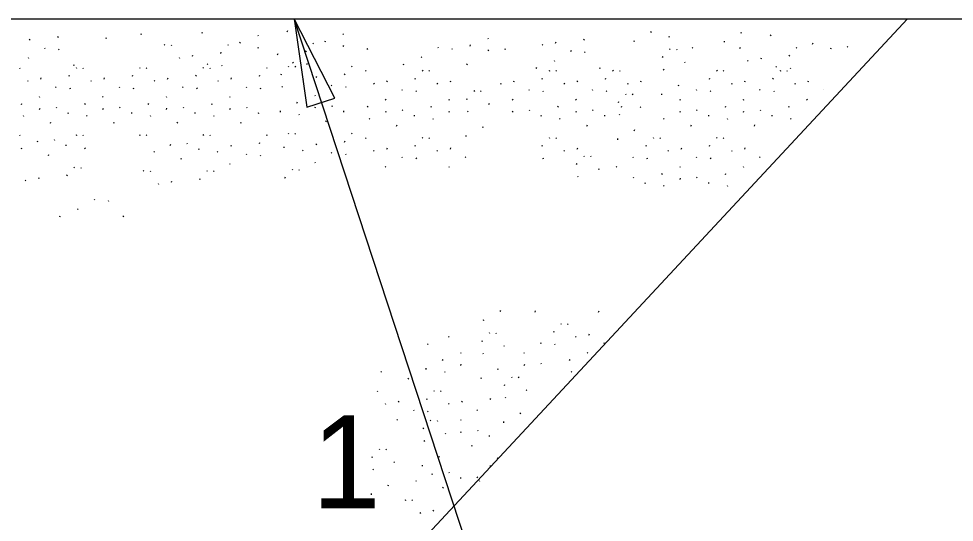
# Model space of a CAD drawing. Extents: x -1609 to 1184, y -412 to 394.
# Drawn here: x -934.514 to -931.437, y -268.384 to -266.729 of the extents above; entities that cross this region are included whole.
import ezdxf

# ---------------------------------------------------------------- set-up
doc = ezdxf.new("R2010")
doc.units = 0
for name, color, linetype in [('Default', 7, 'Continuous'), ('SH_Data', 7, 'Continuous'), ('ST_Text', 7, 'Continuous')]:
    doc.layers.add(name, color=color, linetype=linetype)

msp = doc.modelspace()

# ---------------------------------------------------------------- linework, layer by layer
at = {"layer": 'Default'}
for p, q in [((-938.5047, -266.7286), (-929.4196, -266.7286)), ((-931.5914, -266.7286), (-934.5714, -269.9286))]:
    msp.add_line(p, q, dxfattribs=at)
msp.add_lwpolyline([(-933.5662, -267.0189), (-933.4743, -266.9898), (-933.6079, -266.7286)], close=True, dxfattribs=at)
at = {"layer": 'ST_Text'}
for p, q in [((-932.7272, -269.4098), (-933.6079, -266.7286)), ((-934.1121, -266.7805), (-934.1106, -266.777)), ((-933.9113, -266.776), (-933.9098, -266.7725)), ((-933.631, -266.7714), (-933.6294, -266.7678)), ((-933.448, -266.7781), (-933.4465, -266.7804)), ((-932.435, -266.7738), (-932.4335, -266.7702)), ((-932.1386, -266.7761), (-932.137, -266.7726)), ((-934.4785, -266.7992), (-934.4769, -266.7956)), ((-934.3855, -266.7902), (-934.384, -266.7866)), ((-934.2276, -266.7903), (-934.2272, -266.7939)), ((-933.7867, -266.8091), (-933.7851, -266.8056)), ((-933.7284, -266.7828), (-933.7268, -266.7851)), ((-933.5467, -266.8088), (-933.5451, -266.8112)), ((-933.5064, -266.8044), (-933.5048, -266.8009)), ((-932.9714, -266.7921), (-932.9699, -266.7945)), ((-932.7484, -266.8085), (-932.7469, -266.805)), ((-932.6555, -266.7995), (-932.6539, -266.796)), ((-932.4908, -266.7997), (-932.4904, -266.8032)), ((-932.3754, -266.7898), (-932.3738, -266.7863)), ((-932.1944, -266.802), (-932.194, -266.8056)), ((-932.0413, -266.7854), (-932.0397, -266.7819)), ((-931.9033, -266.8118), (-931.9017, -266.8083)), ((-934.4295, -266.8243), (-934.4279, -266.8266)), ((-934.3831, -266.8285), (-934.3815, -266.8309)), ((-934.0357, -266.8135), (-934.0341, -266.8159)), ((-934.0133, -266.8144), (-934.0118, -266.8168)), ((-933.8501, -266.8426), (-933.8486, -266.8391)), ((-933.827, -266.8135), (-933.8254, -266.8159)), ((-933.7271, -266.8252), (-933.7255, -266.8217)), ((-933.5698, -266.8379), (-933.5682, -266.8344)), ((-933.4468, -266.8205), (-933.4452, -266.817)), ((-933.369, -266.8269), (-933.3674, -266.8293)), ((-933.1362, -266.822), (-933.1346, -266.8243)), ((-933.0898, -266.8262), (-933.0882, -266.8286)), ((-933.0298, -266.8185), (-933.0282, -266.8149)), ((-932.9701, -266.8345), (-932.9686, -266.831)), ((-932.9157, -266.8269), (-932.9141, -266.8293)), ((-932.7923, -266.8131), (-932.7908, -266.8155)), ((-932.6994, -266.8336), (-932.6978, -266.836)), ((-932.653, -266.8379), (-932.6515, -266.8402)), ((-932.3737, -266.8275), (-932.3721, -266.8299)), ((-932.3514, -266.8284), (-932.3498, -266.8308)), ((-932.2989, -266.8229), (-932.2974, -266.8252)), ((-932.1433, -266.8238), (-932.1417, -266.8261)), ((-931.9569, -266.8229), (-931.9553, -266.8252)), ((-931.8437, -266.8279), (-931.8421, -266.8243)), ((-931.7892, -266.8203), (-931.7877, -266.8226)), ((-934.4837, -266.8564), (-934.4822, -266.8587)), ((-933.987, -266.8562), (-933.9855, -266.8585)), ((-933.9431, -266.8516), (-933.9416, -266.8481)), ((-933.6628, -266.8469), (-933.6612, -266.8434)), ((-933.6137, -266.872), (-933.6122, -266.8744)), ((-933.1904, -266.8541), (-933.1888, -266.8564)), ((-932.7536, -266.8657), (-932.7521, -266.8681)), ((-932.3969, -266.8566), (-932.3953, -266.8531)), ((-932.325, -266.8702), (-932.3235, -266.8726)), ((-932.117, -266.8655), (-932.1154, -266.8679)), ((-932.073, -266.861), (-932.0715, -266.8574)), ((-931.9801, -266.8519), (-931.9785, -266.8484)), ((-934.5122, -266.8898), (-934.5106, -266.8921)), ((-934.3334, -266.8827), (-934.3318, -266.8792)), ((-934.3258, -266.8889), (-934.3242, -266.8912)), ((-934.3035, -266.8898), (-934.3019, -266.8921)), ((-934.1171, -266.8889), (-934.1155, -266.8912)), ((-934.0948, -266.8898), (-934.0932, -266.8921)), ((-933.9084, -266.8889), (-933.9068, -266.8912)), ((-933.8941, -266.8767), (-933.8925, -266.8791)), ((-933.8861, -266.8898), (-933.8845, -266.8921)), ((-933.8477, -266.881), (-933.8461, -266.8833)), ((-933.6997, -266.8889), (-933.6981, -266.8912)), ((-933.6281, -266.8842), (-933.6265, -266.8865)), ((-933.6057, -266.8851), (-933.6042, -266.8874)), ((-933.5674, -266.8763), (-933.5658, -266.8786)), ((-933.4194, -266.8842), (-933.4178, -266.8865)), ((-933.3737, -266.8991), (-933.3721, -266.9015)), ((-933.2487, -266.8804), (-933.2472, -266.8769)), ((-933.1873, -266.8982), (-933.1857, -266.9006)), ((-933.165, -266.8991), (-933.1634, -266.9015)), ((-933.04, -266.8804), (-933.0385, -266.8769)), ((-932.812, -266.8921), (-932.8104, -266.8886)), ((-932.7699, -266.8982), (-932.7684, -266.9006)), ((-932.7476, -266.8991), (-932.746, -266.9015)), ((-932.6033, -266.8921), (-932.6017, -266.8886)), ((-932.5612, -266.8982), (-932.5597, -266.9006)), ((-932.5389, -266.8991), (-932.5373, -266.9015)), ((-932.3944, -266.895), (-932.3929, -266.8973)), ((-932.2192, -266.8982), (-932.2176, -266.9006)), ((-932.1969, -266.8991), (-932.1953, -266.9015)), ((-932.024, -266.8861), (-932.0224, -266.8884)), ((-932.0105, -266.8982), (-932.0089, -266.9006)), ((-931.9882, -266.8991), (-931.9866, -266.9015)), ((-931.9776, -266.8903), (-931.9761, -266.8927)), ((-934.4858, -266.9316), (-934.4843, -266.9339)), ((-934.4419, -266.927), (-934.4404, -266.9234)), ((-934.3489, -266.9179), (-934.3474, -266.9144)), ((-934.2771, -266.9316), (-934.2756, -266.9339)), ((-934.2332, -266.927), (-934.2317, -266.9234)), ((-934.1403, -266.9179), (-934.1387, -266.9144)), ((-934.0684, -266.9316), (-934.0669, -266.9339)), ((-934.0245, -266.927), (-934.023, -266.9234)), ((-933.9316, -266.9179), (-933.93, -266.9144)), ((-933.8597, -266.9316), (-933.8582, -266.9339)), ((-933.8158, -266.927), (-933.8143, -266.9234)), ((-933.7229, -266.9179), (-933.7213, -266.9144)), ((-933.6512, -266.9133), (-933.6496, -266.9097)), ((-933.5794, -266.9269), (-933.5778, -266.9292)), ((-933.5355, -266.9223), (-933.5339, -266.9188)), ((-933.4425, -266.9133), (-933.441, -266.9097)), ((-933.3034, -266.9363), (-933.3019, -266.9328)), ((-933.2105, -266.9273), (-933.2089, -266.9238)), ((-933.0947, -266.9363), (-933.0932, -266.9328)), ((-932.8861, -266.9363), (-932.8845, -266.9328)), ((-932.7931, -266.9273), (-932.7915, -266.9238)), ((-932.6774, -266.9363), (-932.6758, -266.9328)), ((-932.5844, -266.9273), (-932.5828, -266.9238)), ((-932.4687, -266.9363), (-932.4671, -266.9328)), ((-932.2423, -266.9273), (-932.2408, -266.9238)), ((-932.1266, -266.9363), (-932.1251, -266.9328)), ((-932.0336, -266.9273), (-932.0321, -266.9238)), ((-931.9179, -266.9363), (-931.9164, -266.9328)), ((-934.3929, -266.9521), (-934.3913, -266.9544)), ((-934.3465, -266.9563), (-934.345, -266.9587)), ((-934.1842, -266.9521), (-934.1826, -266.9544)), ((-934.1378, -266.9563), (-934.1363, -266.9587)), ((-933.9755, -266.9521), (-933.9739, -266.9544)), ((-933.9291, -266.9563), (-933.9276, -266.9587)), ((-933.7668, -266.9521), (-933.7652, -266.9544)), ((-933.7204, -266.9563), (-933.7189, -266.9587)), ((-933.6488, -266.9516), (-933.6472, -266.954)), ((-933.4865, -266.9474), (-933.4849, -266.9498)), ((-933.4401, -266.9516), (-933.4385, -266.954)), ((-933.3474, -266.9409), (-933.3458, -266.9433)), ((-933.2544, -266.9614), (-933.2528, -266.9638)), ((-933.1387, -266.9409), (-933.1371, -266.9433)), ((-933.0174, -266.965), (-933.0158, -266.9674)), ((-932.93, -266.9409), (-932.9284, -266.9433)), ((-932.837, -266.9614), (-932.8354, -266.9638)), ((-932.7213, -266.9409), (-932.7197, -266.9433)), ((-932.6283, -266.9614), (-932.6267, -266.9638)), ((-932.5126, -266.9409), (-932.511, -266.9433)), ((-932.3447, -266.9492), (-932.3431, -266.9457)), ((-932.2863, -266.9614), (-932.2847, -266.9638)), ((-932.1705, -266.9409), (-932.169, -266.9433)), ((-932.0776, -266.9614), (-932.076, -266.9638)), ((-931.9618, -266.9409), (-931.9603, -266.9433)), ((-931.8689, -266.9614), (-931.8686, -266.9618)), ((-934.4471, -266.9842), (-934.4456, -266.9865)), ((-934.2384, -266.9842), (-934.2369, -266.9865)), ((-934.0297, -266.9842), (-934.0282, -266.9865)), ((-933.821, -266.9842), (-933.8195, -266.9865)), ((-933.5407, -266.9795), (-933.5391, -266.9819)), ((-933.3087, -266.9935), (-933.3071, -266.9959)), ((-933.208, -266.9657), (-933.2065, -266.968)), ((-933.1, -266.9935), (-933.0984, -266.9959)), ((-933.0405, -266.9941), (-933.039, -266.9906)), ((-932.9951, -266.9659), (-932.9935, -266.9683)), ((-932.8913, -266.9935), (-932.8897, -266.9959)), ((-932.7906, -266.9657), (-932.7891, -266.968)), ((-932.6826, -266.9935), (-932.681, -266.9959)), ((-932.582, -266.9657), (-932.5804, -266.968)), ((-932.5187, -266.9752), (-932.5172, -266.9775)), ((-932.4964, -266.9761), (-932.4948, -266.9784)), ((-932.4005, -266.9751), (-932.4001, -266.9787)), ((-932.3405, -266.9935), (-932.339, -266.9959)), ((-932.2399, -266.9657), (-932.2384, -266.968)), ((-932.1318, -266.9935), (-932.1303, -266.9959)), ((-932.0312, -266.9657), (-932.0297, -266.968)), ((-931.9231, -266.9935), (-931.9216, -266.9959)), ((-934.5055, -267.0105), (-934.5039, -267.007)), ((-934.4458, -267.0266), (-934.4443, -267.0231)), ((-934.3914, -267.019), (-934.3898, -267.0214)), ((-934.2968, -267.0105), (-934.2952, -267.007)), ((-934.2372, -267.0266), (-934.2356, -267.0231)), ((-934.1827, -267.019), (-934.1811, -267.0214)), ((-934.0881, -267.0105), (-934.0865, -267.007)), ((-934.0285, -267.0266), (-934.0269, -267.0231)), ((-933.974, -267.019), (-933.9725, -267.0214)), ((-933.8794, -267.0105), (-933.8778, -267.007)), ((-933.8198, -267.0266), (-933.8182, -267.0231)), ((-933.7653, -267.019), (-933.7638, -267.0214)), ((-933.5991, -267.0059), (-933.5975, -267.0023)), ((-933.5394, -267.0219), (-933.5379, -267.0184)), ((-933.485, -267.0143), (-933.4834, -267.0167)), ((-933.367, -267.0199), (-933.3654, -267.0163)), ((-933.1583, -267.0199), (-933.1567, -267.0163)), ((-932.9687, -267.0077), (-932.9672, -267.0101)), ((-932.7409, -267.0199), (-932.7393, -267.0163)), ((-932.5419, -267.0043), (-932.5403, -267.0007)), ((-932.5322, -267.0199), (-932.5306, -267.0163)), ((-932.4701, -267.0179), (-932.4685, -267.0202)), ((-932.1902, -267.0199), (-932.1886, -267.0163)), ((-931.9815, -267.0199), (-931.9799, -267.0163)), ((-934.4998, -267.0469), (-934.4982, -267.0492)), ((-934.3526, -267.0365), (-934.3522, -267.04)), ((-934.2911, -267.0469), (-934.2895, -267.0492)), ((-934.1439, -267.0365), (-934.1435, -267.04)), ((-934.0824, -267.0469), (-934.0808, -267.0492)), ((-933.9352, -267.0365), (-933.9348, -267.04)), ((-933.8737, -267.0469), (-933.8721, -267.0492)), ((-933.7265, -267.0365), (-933.7261, -267.04)), ((-933.6548, -267.0318), (-933.6545, -267.0353)), ((-933.5933, -267.0422), (-933.5918, -267.0445)), ((-933.4461, -267.0318), (-933.4458, -267.0353)), ((-933.3613, -267.0562), (-933.3597, -267.0586)), ((-933.3074, -267.036), (-933.3058, -267.0324)), ((-933.2529, -267.0284), (-933.2514, -267.0307)), ((-933.2141, -267.0458), (-933.2137, -267.0493)), ((-933.1526, -267.0562), (-933.151, -267.0586)), ((-933.0987, -267.036), (-933.0971, -267.0324)), ((-933.0381, -267.0325), (-933.0366, -267.0348)), ((-932.89, -267.036), (-932.8884, -267.0324)), ((-932.8355, -267.0284), (-932.834, -267.0307)), ((-932.7967, -267.0458), (-932.7963, -267.0493)), ((-932.7352, -267.0562), (-932.7336, -267.0586)), ((-932.6813, -267.036), (-932.6797, -267.0324)), ((-932.6268, -267.0284), (-932.6253, -267.0307)), ((-932.588, -267.0458), (-932.5876, -267.0493)), ((-932.5395, -267.0426), (-932.5379, -267.045)), ((-932.3932, -267.0562), (-932.3916, -267.0586)), ((-932.3392, -267.036), (-932.3377, -267.0324)), ((-932.2848, -267.0284), (-932.2832, -267.0307)), ((-932.246, -267.0458), (-932.2456, -267.0493)), ((-932.1845, -267.0562), (-932.1829, -267.0586)), ((-932.1306, -267.036), (-932.129, -267.0324)), ((-932.0761, -267.0284), (-932.0745, -267.0307)), ((-932.0373, -267.0458), (-932.0369, -267.0493)), ((-931.9758, -267.0562), (-931.9742, -267.0586)), ((-934.4101, -267.0721), (-934.4086, -267.0686)), ((-934.2014, -267.0721), (-934.1999, -267.0686)), ((-933.9928, -267.0721), (-933.9912, -267.0686)), ((-933.7841, -267.0721), (-933.7825, -267.0686)), ((-933.5037, -267.0674), (-933.5021, -267.0639)), ((-933.2717, -267.0815), (-933.2701, -267.0779)), ((-932.9884, -267.0867), (-932.9868, -267.0831)), ((-932.6456, -267.0815), (-932.644, -267.0779)), ((-932.3035, -267.0815), (-932.302, -267.0779)), ((-932.0948, -267.0815), (-932.0933, -267.0779)), ((-934.5122, -267.1105), (-934.5106, -267.1128)), ((-934.3258, -267.1096), (-934.3242, -267.112)), ((-934.3035, -267.1105), (-934.3019, -267.1128)), ((-934.1171, -267.1096), (-934.1155, -267.112)), ((-934.0948, -267.1105), (-934.0932, -267.1128)), ((-933.9084, -267.1096), (-933.9068, -267.112)), ((-933.8861, -267.1105), (-933.8845, -267.1128)), ((-933.6997, -267.1096), (-933.6981, -267.112)), ((-933.6281, -267.1049), (-933.6265, -267.1073)), ((-933.6057, -267.1058), (-933.6042, -267.1082)), ((-933.4194, -267.1049), (-933.4178, -267.1073)), ((-933.1873, -267.1189), (-933.1857, -267.1213)), ((-933.0442, -267.1126), (-933.0438, -267.1161)), ((-932.7699, -267.1189), (-932.7684, -267.1213)), ((-932.4897, -267.0969), (-932.4881, -267.0933)), ((-932.4279, -267.1189), (-932.4263, -267.1213)), ((-932.2192, -267.1189), (-932.2176, -267.1213)), ((-934.4526, -267.1333), (-934.451, -267.1298)), ((-934.3982, -267.1257), (-934.3966, -267.128)), ((-934.3593, -267.1431), (-934.359, -267.1467)), ((-934.0159, -267.1449), (-934.0143, -267.1414)), ((-933.9614, -267.1373), (-933.9599, -267.1397)), ((-933.8158, -267.1477), (-933.8143, -267.1442)), ((-933.7229, -267.1387), (-933.7213, -267.1351)), ((-933.5355, -267.143), (-933.5339, -267.1395)), ((-933.4425, -267.134), (-933.441, -267.1305)), ((-933.3737, -267.1198), (-933.3721, -267.1222)), ((-933.2105, -267.148), (-933.2089, -267.1445)), ((-933.165, -267.1198), (-933.1634, -267.1222)), ((-932.7931, -267.148), (-932.7915, -267.1445)), ((-932.7476, -267.1198), (-932.746, -267.1222)), ((-932.5455, -267.1228), (-932.5451, -267.1263)), ((-932.451, -267.148), (-932.4495, -267.1445)), ((-932.4055, -267.1198), (-932.404, -267.1222)), ((-932.2423, -267.148), (-932.2408, -267.1445)), ((-932.1969, -267.1198), (-932.1953, -267.1222)), ((-934.5065, -267.1535), (-934.505, -267.1559)), ((-934.4169, -267.1788), (-934.4153, -267.1753)), ((-934.2978, -267.1535), (-934.2963, -267.1559)), ((-934.0698, -267.1652), (-934.0682, -267.1675)), ((-933.9226, -267.1548), (-933.9222, -267.1583)), ((-933.8611, -267.1652), (-933.8595, -267.1675)), ((-933.7668, -267.1728), (-933.7652, -267.1752)), ((-933.7204, -267.1771), (-933.7189, -267.1794)), ((-933.6422, -267.1501), (-933.6419, -267.1536)), ((-933.5807, -267.1605), (-933.5792, -267.1629)), ((-933.4865, -267.1681), (-933.4849, -267.1705)), ((-933.4401, -267.1724), (-933.4385, -267.1747)), ((-933.3474, -267.1616), (-933.3458, -267.164)), ((-933.3034, -267.1571), (-933.3019, -267.1535)), ((-933.1387, -267.1616), (-933.1371, -267.164)), ((-933.0947, -267.1571), (-933.0932, -267.1535)), ((-932.7213, -267.1616), (-932.7197, -267.164)), ((-932.6774, -267.1571), (-932.6758, -267.1535)), ((-932.6561, -267.1789), (-932.6545, -267.1812)), ((-932.6338, -267.1798), (-932.6322, -267.1821)), ((-932.3792, -267.1616), (-932.3777, -267.164)), ((-932.3353, -267.1571), (-932.3338, -267.1535)), ((-932.1705, -267.1616), (-932.169, -267.164)), ((-932.1266, -267.1571), (-932.1251, -267.1535)), ((-933.9802, -267.1904), (-933.9786, -267.1869)), ((-933.821, -267.2049), (-933.8195, -267.2073)), ((-933.5407, -267.2002), (-933.5391, -267.2026)), ((-933.2544, -267.1822), (-933.2528, -267.1845)), ((-933.208, -267.1864), (-933.2065, -267.1888)), ((-933.0457, -267.1822), (-933.0441, -267.1845)), ((-932.7906, -267.1864), (-932.7891, -267.1888)), ((-932.6793, -267.2079), (-932.6777, -267.2044)), ((-932.495, -267.1822), (-932.4934, -267.1845)), ((-932.4486, -267.1864), (-932.447, -267.1888)), ((-932.2863, -267.1822), (-932.2847, -267.1845)), ((-932.2399, -267.1864), (-932.2384, -267.1888)), ((-932.0776, -267.1822), (-932.076, -267.1845)), ((-934.3557, -267.2454), (-934.3541, -267.2418)), ((-934.3326, -267.2163), (-934.331, -267.2186)), ((-934.3102, -267.2172), (-934.3087, -267.2195)), ((-934.1045, -267.2279), (-934.1029, -267.2303)), ((-934.0822, -267.2288), (-934.0806, -267.2312)), ((-933.8958, -267.2279), (-933.8942, -267.2303)), ((-933.8735, -267.2288), (-933.8719, -267.2312)), ((-933.6155, -267.2232), (-933.6139, -267.2256)), ((-933.5931, -267.2241), (-933.5916, -267.2265)), ((-933.3087, -267.2143), (-933.3071, -267.2166)), ((-933.1, -267.2143), (-933.0984, -267.2166)), ((-932.6075, -267.2215), (-932.6059, -267.2239)), ((-932.5492, -267.2143), (-932.5477, -267.2166)), ((-932.3989, -267.2406), (-932.3973, -267.2371)), ((-932.3405, -267.2143), (-932.339, -267.2166)), ((-932.1902, -267.2406), (-932.1886, -267.2371)), ((-932.1318, -267.2143), (-932.1303, -267.2166)), ((-934.4926, -267.259), (-934.491, -267.2613)), ((-934.4487, -267.2544), (-934.4471, -267.2508)), ((-934.0558, -267.2706), (-934.0543, -267.273)), ((-934.0119, -267.266), (-934.0104, -267.2625)), ((-933.919, -267.257), (-933.9174, -267.2535)), ((-933.6386, -267.2523), (-933.6371, -267.2488)), ((-932.6768, -267.2463), (-932.6753, -267.2487)), ((-932.4935, -267.2491), (-932.4919, -267.2515)), ((-932.4547, -267.2666), (-932.4543, -267.2701)), ((-932.3392, -267.2567), (-932.3377, -267.2532)), ((-932.2848, -267.2491), (-932.2832, -267.2515)), ((-932.246, -267.2666), (-932.2456, -267.2701)), ((-932.3932, -267.277), (-932.3916, -267.2793)), ((-932.1845, -267.277), (-932.1829, -267.2793)), ((-934.2666, -267.3217), (-934.265, -267.3241)), ((-934.2202, -267.326), (-934.2187, -267.3283)), ((-934.3208, -267.3538), (-934.3193, -267.3562)), ((-934.3792, -267.3802), (-934.3776, -267.3767)), ((-934.1705, -267.3802), (-934.1689, -267.3767)), ((-932.9308, -267.6912), (-932.9292, -267.6876)), ((-932.8159, -267.6929), (-932.8144, -267.6893)), ((-932.6072, -267.6929), (-932.6057, -267.6893)), ((-932.9866, -267.7171), (-932.9862, -267.7206)), ((-932.7316, -267.7303), (-932.73, -267.7327)), ((-932.7092, -267.7312), (-932.7077, -267.7336)), ((-932.9674, -267.7604), (-932.9659, -267.7628)), ((-932.9451, -267.7613), (-932.9435, -267.7637)), ((-932.7547, -267.7594), (-932.7532, -267.7559)), ((-932.639, -267.7684), (-932.6375, -267.7649)), ((-933.1003, -267.773), (-933.0988, -267.7754)), ((-932.9906, -267.7895), (-932.989, -267.786)), ((-932.7987, -267.7935), (-932.7971, -267.7959)), ((-932.6829, -267.773), (-932.6814, -267.7754)), ((-932.59, -267.7935), (-932.5884, -267.7959)), ((-933.1697, -267.7978), (-933.1681, -267.8001)), ((-933.0616, -267.8257), (-933.0601, -267.828)), ((-932.9188, -267.8031), (-932.9172, -267.8055)), ((-932.8529, -267.8257), (-932.8514, -267.828)), ((-932.7523, -267.7978), (-932.7507, -267.8001)), ((-932.6442, -267.8257), (-932.6427, -267.828)), ((-933.12, -267.852), (-933.1184, -267.8485)), ((-932.9882, -267.8279), (-932.9866, -267.8303)), ((-932.7026, -267.852), (-932.701, -267.8485)), ((-933.323, -267.8883), (-933.3214, -267.8907)), ((-933.1758, -267.8779), (-933.1754, -267.8815)), ((-933.1143, -267.8883), (-933.1127, -267.8907)), ((-933.0603, -267.8681), (-933.0588, -267.8646)), ((-932.9384, -267.8821), (-932.9369, -267.8786)), ((-932.8516, -267.8681), (-932.8501, -267.8646)), ((-932.7972, -267.8605), (-932.7956, -267.8628)), ((-932.6969, -267.8883), (-932.6953, -267.8907)), ((-933.2333, -267.9136), (-933.2318, -267.9101)), ((-932.9942, -267.908), (-932.9938, -267.9116)), ((-932.8937, -267.9055), (-932.8921, -267.9079)), ((-932.8713, -267.9064), (-932.8698, -267.9088)), ((-932.9168, -267.9346), (-932.9152, -267.9311)), ((-932.845, -267.9482), (-932.8434, -267.9506)), ((-933.3353, -267.952), (-933.3338, -267.9543)), ((-933.1721, -267.9802), (-933.1706, -267.9766)), ((-933.149, -267.9511), (-933.1474, -267.9534)), ((-933.1266, -267.952), (-933.1251, -267.9543)), ((-932.9634, -267.9802), (-932.9619, -267.9766)), ((-932.9144, -267.973), (-932.9128, -267.9754)), ((-933.309, -267.9938), (-933.3075, -267.9961)), ((-933.2651, -267.9892), (-933.2635, -267.9856)), ((-933.1003, -267.9938), (-933.0988, -267.9961)), ((-933.0564, -267.9892), (-933.0548, -267.9856)), ((-933.2161, -268.0143), (-933.2145, -268.0166)), ((-933.1697, -268.0185), (-933.1681, -268.0209)), ((-933.0074, -268.0143), (-933.0058, -268.0166)), ((-932.8646, -268.0272), (-932.8631, -268.0237)), ((-933.2703, -268.0464), (-933.2688, -268.0487)), ((-933.1608, -268.0481), (-933.1592, -268.0505)), ((-933.1385, -268.049), (-933.1369, -268.0514)), ((-933.0616, -268.0464), (-933.0601, -268.0487)), ((-932.9204, -268.0532), (-932.9201, -268.0567)), ((-933.184, -268.0772), (-933.1824, -268.0737)), ((-933.1122, -268.0908), (-933.1106, -268.0932)), ((-933.0603, -268.0888), (-933.0588, -268.0853)), ((-933.0059, -268.0812), (-933.0043, -268.0836)), ((-932.9671, -268.0987), (-932.9667, -268.1022)), ((-933.1815, -268.1156), (-933.18, -268.1179)), ((-933.0246, -268.1343), (-933.0231, -268.1308)), ((-933.3287, -268.1423), (-933.3272, -268.1447)), ((-933.3064, -268.1432), (-933.3048, -268.1456)), ((-933.3519, -268.1714), (-933.3503, -268.1679)), ((-933.2801, -268.185), (-933.2785, -268.1873)), ((-933.1876, -268.1957), (-933.1872, -268.1992)), ((-933.1318, -268.1698), (-933.1302, -268.1662)), ((-932.9403, -268.1718), (-932.9387, -268.1742)), ((-933.3495, -268.2098), (-933.3479, -268.2121)), ((-933.1546, -268.2266), (-933.153, -268.2231)), ((-933.1002, -268.219), (-933.0986, -268.2214)), ((-932.9634, -268.2009), (-932.9619, -268.1974)), ((-933.2085, -268.2469), (-933.2069, -268.2493)), ((-933.0613, -268.2365), (-933.0609, -268.24)), ((-933.0074, -268.235), (-933.0058, -268.2374)), ((-932.9998, -268.2469), (-932.9983, -268.2493)), ((-933.2997, -268.264), (-933.2981, -268.2604)), ((-933.1189, -268.2721), (-933.1173, -268.2686)), ((-933.3555, -268.2899), (-933.3551, -268.2934)), ((-933.2432, -268.3096), (-933.2417, -268.312)), ((-933.2209, -268.3105), (-933.2193, -268.3129)), ((-933.1507, -268.3477), (-933.1491, -268.3442)), ((-933.1946, -268.3523), (-933.193, -268.3547))]:
    msp.add_line(p, q, dxfattribs=at)

# ---------------------------------------------------------------- texts
at = {"layer": 'SH_Data'}
msp.add_text('1', height=0.3054, dxfattribs=at).set_placement((-933.5506, -268.3379))

doc.saveas('drawing.dxf')
